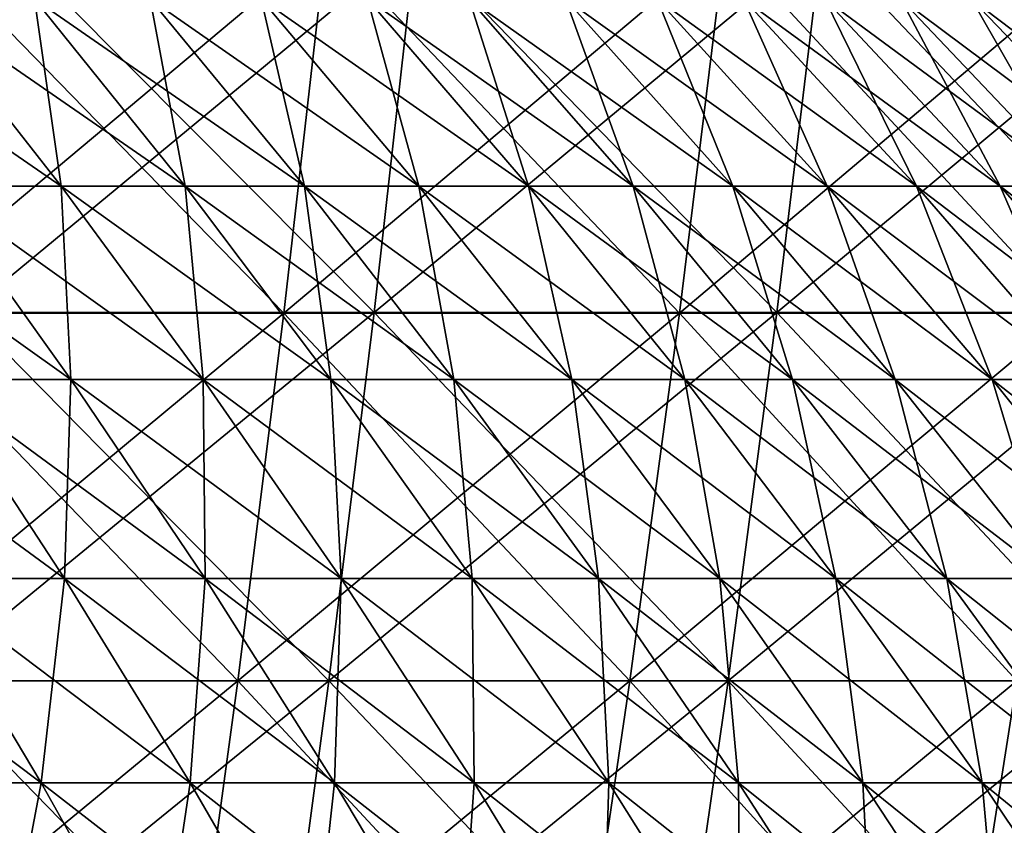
# Model space of a CAD drawing. Header units: millimetres. Extents: x -125 to 125, y -45 to 4025.
# Tile 704 of 755: x 40 to 48, y 3982 to 3989. Entities that reach past the tile are written whole.
import ezdxf

# ---------------------------------------------------------------- set-up
doc = ezdxf.new("R2010")
doc.units = ezdxf.units.MM
doc.header["$LTSCALE"] = 6.999206
for name, color, linetype in [('21', 7, 'CONTINUOUS'), ('22', 7, 'CONTINUOUS'), ('23', 7, 'CONTINUOUS'), ('24', 7, 'CONTINUOUS'), ('26', 7, 'CONTINUOUS'), ('27', 7, 'CONTINUOUS')]:
    doc.layers.add(name, color=color, linetype=linetype)

msp = doc.modelspace()

# ---------------------------------------------------------------- linework, layer by layer
at = {"layer": '21', "color": 7, "linetype": 'CONTINUOUS'}
for points in [[(39.5064, 3986.3304, 112.1111), (42.9402, 3986.3304, 110.8413), (39.8297, 3989.4591, 113.0285), (39.5064, 3986.3304, 112.1111)], [(39.8297, 3989.4591, 113.0285), (42.9402, 3986.3304, 110.8413), (43.2915, 3989.4591, 111.7483), (39.8297, 3989.4591, 113.0285)], [(42.9402, 3986.3304, 110.8413), (46.3332, 3986.3304, 109.4664), (43.2915, 3989.4591, 111.7483), (42.9402, 3986.3304, 110.8413)], [(43.2915, 3989.4591, 111.7483), (46.3332, 3986.3304, 109.4664), (46.7123, 3989.4591, 110.3621), (43.2915, 3989.4591, 111.7483)], [(46.3332, 3986.3304, 109.4664), (49.6822, 3986.3304, 107.9877), (46.7123, 3989.4591, 110.3621), (46.3332, 3986.3304, 109.4664)], [(46.7123, 3989.4591, 110.3621), (49.6822, 3986.3304, 107.9877), (50.0887, 3989.4591, 108.8713), (46.7123, 3989.4591, 110.3621)], [(39.156, 3983.2282, 111.1167), (42.5593, 3983.2282, 109.8582), (39.5064, 3986.3304, 112.1111), (39.156, 3983.2282, 111.1167)], [(39.5064, 3986.3304, 112.1111), (42.5593, 3983.2282, 109.8582), (42.9402, 3986.3304, 110.8413), (39.5064, 3986.3304, 112.1111)], [(42.5593, 3983.2282, 109.8582), (45.9222, 3983.2282, 108.4955), (42.9402, 3986.3304, 110.8413), (42.5593, 3983.2282, 109.8582)], [(42.9402, 3986.3304, 110.8413), (45.9222, 3983.2282, 108.4955), (46.3332, 3986.3304, 109.4664), (42.9402, 3986.3304, 110.8413)], [(45.9222, 3983.2282, 108.4955), (49.2415, 3983.2282, 107.0299), (46.3332, 3986.3304, 109.4664), (45.9222, 3983.2282, 108.4955)], [(46.3332, 3986.3304, 109.4664), (49.2415, 3983.2282, 107.0299), (49.6822, 3986.3304, 107.9877), (46.3332, 3986.3304, 109.4664)], [(38.7787, 3980.1548, 110.046), (42.1492, 3980.1548, 108.7996), (39.156, 3983.2282, 111.1167), (38.7787, 3980.1548, 110.046)], [(39.156, 3983.2282, 111.1167), (42.1492, 3980.1548, 108.7996), (42.5593, 3983.2282, 109.8582), (39.156, 3983.2282, 111.1167)], [(42.1492, 3980.1548, 108.7996), (45.4797, 3980.1548, 107.45), (42.5593, 3983.2282, 109.8582), (42.1492, 3980.1548, 108.7996)], [(42.5593, 3983.2282, 109.8582), (45.4797, 3980.1548, 107.45), (45.9222, 3983.2282, 108.4955), (42.5593, 3983.2282, 109.8582)], [(45.4797, 3980.1548, 107.45), (48.7671, 3980.1548, 105.9985), (45.9222, 3983.2282, 108.4955), (45.4797, 3980.1548, 107.45)], [(45.9222, 3983.2282, 108.4955), (48.7671, 3980.1548, 105.9985), (49.2415, 3983.2282, 107.0299), (45.9222, 3983.2282, 108.4955)]]:
    msp.add_3dface(points, dxfattribs=at)
at = {"layer": '22', "color": 7, "linetype": 'CONTINUOUS'}
for points in [[(42.9402, 3986.3304, -110.8413), (39.5064, 3986.3304, -112.1111), (43.2915, 3989.4591, -111.7483), (42.9402, 3986.3304, -110.8413)], [(43.2915, 3989.4591, -111.7483), (39.5064, 3986.3304, -112.1111), (39.8297, 3989.4591, -113.0285), (43.2915, 3989.4591, -111.7483)], [(46.3332, 3986.3304, -109.4664), (42.9402, 3986.3304, -110.8413), (46.7123, 3989.4591, -110.3621), (46.3332, 3986.3304, -109.4664)], [(46.7123, 3989.4591, -110.3621), (42.9402, 3986.3304, -110.8413), (43.2915, 3989.4591, -111.7483), (46.7123, 3989.4591, -110.3621)], [(49.6822, 3986.3304, -107.9877), (46.3332, 3986.3304, -109.4664), (50.0887, 3989.4591, -108.8713), (49.6822, 3986.3304, -107.9877)], [(50.0887, 3989.4591, -108.8713), (46.3332, 3986.3304, -109.4664), (46.7123, 3989.4591, -110.3621), (50.0887, 3989.4591, -108.8713)], [(42.5593, 3983.2282, -109.8582), (39.156, 3983.2282, -111.1167), (42.9402, 3986.3304, -110.8413), (42.5593, 3983.2282, -109.8582)], [(42.9402, 3986.3304, -110.8413), (39.156, 3983.2282, -111.1167), (39.5064, 3986.3304, -112.1111), (42.9402, 3986.3304, -110.8413)], [(45.9222, 3983.2282, -108.4955), (42.5593, 3983.2282, -109.8582), (46.3332, 3986.3304, -109.4664), (45.9222, 3983.2282, -108.4955)], [(46.3332, 3986.3304, -109.4664), (42.5593, 3983.2282, -109.8582), (42.9402, 3986.3304, -110.8413), (46.3332, 3986.3304, -109.4664)], [(49.2415, 3983.2282, -107.0299), (45.9222, 3983.2282, -108.4955), (49.6822, 3986.3304, -107.9877), (49.2415, 3983.2282, -107.0299)], [(49.6822, 3986.3304, -107.9877), (45.9222, 3983.2282, -108.4955), (46.3332, 3986.3304, -109.4664), (49.6822, 3986.3304, -107.9877)], [(42.1492, 3980.1548, -108.7996), (38.7787, 3980.1548, -110.046), (42.5593, 3983.2282, -109.8582), (42.1492, 3980.1548, -108.7996)], [(42.5593, 3983.2282, -109.8582), (38.7787, 3980.1548, -110.046), (39.156, 3983.2282, -111.1167), (42.5593, 3983.2282, -109.8582)], [(45.4797, 3980.1548, -107.45), (42.1492, 3980.1548, -108.7996), (45.9222, 3983.2282, -108.4955), (45.4797, 3980.1548, -107.45)], [(45.9222, 3983.2282, -108.4955), (42.1492, 3980.1548, -108.7996), (42.5593, 3983.2282, -109.8582), (45.9222, 3983.2282, -108.4955)], [(48.7671, 3980.1548, -105.9985), (45.4797, 3980.1548, -107.45), (49.2415, 3983.2282, -107.0299), (48.7671, 3980.1548, -105.9985)], [(49.2415, 3983.2282, -107.0299), (45.4797, 3980.1548, -107.45), (45.9222, 3983.2282, -108.4955), (49.2415, 3983.2282, -107.0299)]]:
    msp.add_3dface(points, dxfattribs=at)
at = {"layer": '23', "color": 7, "linetype": 'CONTINUOUS'}
for points in [[(38.8062, 3986.3251, -110.1241), (42.1791, 3986.3251, -108.8769), (39.1351, 3989.451, -111.0572), (38.8062, 3986.3251, -110.1241)], [(39.1351, 3989.451, -111.0572), (42.1791, 3986.3251, -108.8769), (42.5365, 3989.451, -109.7994), (39.1351, 3989.451, -111.0572)], [(42.1791, 3986.3251, -108.8769), (45.512, 3986.3251, -107.5263), (42.5365, 3989.451, -109.7994), (42.1791, 3986.3251, -108.8769)], [(42.5365, 3989.451, -109.7994), (45.512, 3986.3251, -107.5263), (45.8976, 3989.451, -108.4374), (42.5365, 3989.451, -109.7994)], [(45.512, 3986.3251, -107.5263), (48.8017, 3986.3251, -106.0738), (45.8976, 3989.451, -108.4374), (45.512, 3986.3251, -107.5263)], [(45.8976, 3989.451, -108.4374), (48.8017, 3986.3251, -106.0738), (49.2152, 3989.451, -106.9726), (45.8976, 3989.451, -108.4374)], [(38.4499, 3983.2267, -109.1128), (41.7918, 3983.2267, -107.877), (38.8062, 3986.3251, -110.1241), (38.4499, 3983.2267, -109.1128)], [(38.8062, 3986.3251, -110.1241), (41.7918, 3983.2267, -107.877), (42.1791, 3986.3251, -108.8769), (38.8062, 3986.3251, -110.1241)], [(41.7918, 3983.2267, -107.877), (45.094, 3983.2267, -106.5388), (42.1791, 3986.3251, -108.8769), (41.7918, 3983.2267, -107.877)], [(42.1791, 3986.3251, -108.8769), (45.094, 3983.2267, -106.5388), (45.512, 3986.3251, -107.5263), (42.1791, 3986.3251, -108.8769)], [(45.094, 3983.2267, -106.5388), (48.3535, 3983.2267, -105.0996), (45.512, 3986.3251, -107.5263), (45.094, 3983.2267, -106.5388)], [(45.512, 3986.3251, -107.5263), (48.3535, 3983.2267, -105.0996), (48.8017, 3986.3251, -106.0738), (45.512, 3986.3251, -107.5263)], [(38.0662, 3980.158, -108.0239), (41.3747, 3980.158, -106.8004), (38.4499, 3983.2267, -109.1128), (38.0662, 3980.158, -108.0239)], [(38.4499, 3983.2267, -109.1128), (41.3747, 3980.158, -106.8004), (41.7918, 3983.2267, -107.877), (38.4499, 3983.2267, -109.1128)], [(41.3747, 3980.158, -106.8004), (44.644, 3980.158, -105.4756), (41.7918, 3983.2267, -107.877), (41.3747, 3980.158, -106.8004)], [(41.7918, 3983.2267, -107.877), (44.644, 3980.158, -105.4756), (45.094, 3983.2267, -106.5388), (41.7918, 3983.2267, -107.877)], [(44.644, 3980.158, -105.4756), (47.871, 3980.158, -104.0508), (45.094, 3983.2267, -106.5388), (44.644, 3980.158, -105.4756)], [(45.094, 3983.2267, -106.5388), (47.871, 3980.158, -104.0508), (48.3535, 3983.2267, -105.0996), (45.094, 3983.2267, -106.5388)], [(47.871, 3980.158, -104.0508), (51.0525, 3980.158, -102.5272), (48.3535, 3983.2267, -105.0996), (47.871, 3980.158, -104.0508)]]:
    msp.add_3dface(points, dxfattribs=at)
at = {"layer": '24', "color": 7, "linetype": 'CONTINUOUS'}
for points in [[(42.1791, 3986.3251, 108.8769), (38.8062, 3986.3251, 110.1241), (42.5365, 3989.451, 109.7994), (42.1791, 3986.3251, 108.8769)], [(42.5365, 3989.451, 109.7994), (38.8062, 3986.3251, 110.1241), (39.1351, 3989.451, 111.0572), (42.5365, 3989.451, 109.7994)], [(45.512, 3986.3251, 107.5263), (42.1791, 3986.3251, 108.8769), (45.8976, 3989.451, 108.4374), (45.512, 3986.3251, 107.5263)], [(45.8976, 3989.451, 108.4374), (42.1791, 3986.3251, 108.8769), (42.5365, 3989.451, 109.7994), (45.8976, 3989.451, 108.4374)], [(48.8017, 3986.3251, 106.0738), (45.512, 3986.3251, 107.5263), (49.2152, 3989.451, 106.9726), (48.8017, 3986.3251, 106.0738)], [(49.2152, 3989.451, 106.9726), (45.512, 3986.3251, 107.5263), (45.8976, 3989.451, 108.4374), (49.2152, 3989.451, 106.9726)], [(41.7918, 3983.2267, 107.877), (38.4499, 3983.2267, 109.1128), (42.1791, 3986.3251, 108.8769), (41.7918, 3983.2267, 107.877)], [(42.1791, 3986.3251, 108.8769), (38.4499, 3983.2267, 109.1128), (38.8062, 3986.3251, 110.1241), (42.1791, 3986.3251, 108.8769)], [(45.094, 3983.2267, 106.5388), (41.7918, 3983.2267, 107.877), (45.512, 3986.3251, 107.5263), (45.094, 3983.2267, 106.5388)], [(45.512, 3986.3251, 107.5263), (41.7918, 3983.2267, 107.877), (42.1791, 3986.3251, 108.8769), (45.512, 3986.3251, 107.5263)], [(48.3535, 3983.2267, 105.0996), (45.094, 3983.2267, 106.5388), (48.8017, 3986.3251, 106.0738), (48.3535, 3983.2267, 105.0996)], [(48.8017, 3986.3251, 106.0738), (45.094, 3983.2267, 106.5388), (45.512, 3986.3251, 107.5263), (48.8017, 3986.3251, 106.0738)], [(41.3747, 3980.158, 106.8004), (38.0662, 3980.158, 108.0239), (41.7918, 3983.2267, 107.877), (41.3747, 3980.158, 106.8004)], [(41.7918, 3983.2267, 107.877), (38.0662, 3980.158, 108.0239), (38.4499, 3983.2267, 109.1128), (41.7918, 3983.2267, 107.877)], [(44.644, 3980.158, 105.4756), (41.3747, 3980.158, 106.8004), (45.094, 3983.2267, 106.5388), (44.644, 3980.158, 105.4756)], [(45.094, 3983.2267, 106.5388), (41.3747, 3980.158, 106.8004), (41.7918, 3983.2267, 107.877), (45.094, 3983.2267, 106.5388)], [(47.871, 3980.158, 104.0508), (44.644, 3980.158, 105.4756), (48.3535, 3983.2267, 105.0996), (47.871, 3980.158, 104.0508)], [(48.3535, 3983.2267, 105.0996), (44.644, 3980.158, 105.4756), (45.094, 3983.2267, 106.5388), (48.3535, 3983.2267, 105.0996)], [(51.0525, 3980.158, 102.5272), (47.871, 3980.158, 104.0508), (51.5671, 3983.2267, 103.5607), (51.0525, 3980.158, 102.5272)], [(51.5671, 3983.2267, 103.5607), (47.871, 3980.158, 104.0508), (48.3535, 3983.2267, 105.0996), (51.5671, 3983.2267, 103.5607)]]:
    msp.add_3dface(points, dxfattribs=at)
at = {"layer": '26', "color": 7, "linetype": 'CONTINUOUS'}
for points in [[(39.2215, 3987.3929, 35.7551), (40.3039, 3987.3929, 34.5303), (38.0195, 3988.9733, 34.6594), (39.2215, 3987.3929, 35.7551)], [(38.0195, 3988.9733, 34.6594), (40.3039, 3987.3929, 34.5303), (39.0688, 3988.9733, 33.4721), (38.0195, 3988.9733, 34.6594)], [(40.3039, 3987.3929, 34.5303), (41.3482, 3987.3929, 33.2728), (39.0688, 3988.9733, 33.4721), (40.3039, 3987.3929, 34.5303)], [(39.0688, 3988.9733, 33.4721), (41.3482, 3987.3929, 33.2728), (40.0811, 3988.9733, 32.2531), (39.0688, 3988.9733, 33.4721)], [(41.3482, 3987.3929, 33.2728), (42.3532, 3987.3929, 31.9837), (40.0811, 3988.9733, 32.2531), (41.3482, 3987.3929, 33.2728)], [(40.0811, 3988.9733, 32.2531), (42.3532, 3987.3929, 31.9837), (41.0553, 3988.9733, 31.0035), (40.0811, 3988.9733, 32.2531)], [(42.3532, 3987.3929, 31.9837), (43.3181, 3987.3929, 30.6642), (41.0553, 3988.9733, 31.0035), (42.3532, 3987.3929, 31.9837)], [(41.0553, 3988.9733, 31.0035), (43.3181, 3987.3929, 30.6642), (41.9906, 3988.9733, 29.7245), (41.0553, 3988.9733, 31.0035)], [(43.3181, 3987.3929, 30.6642), (44.2418, 3987.3929, 29.3157), (41.9906, 3988.9733, 29.7245), (43.3181, 3987.3929, 30.6642)], [(41.9906, 3988.9733, 29.7245), (44.2418, 3987.3929, 29.3157), (42.886, 3988.9733, 28.4173), (41.9906, 3988.9733, 29.7245)], [(44.2418, 3987.3929, 29.3157), (45.1236, 3987.3929, 27.9394), (42.886, 3988.9733, 28.4173), (44.2418, 3987.3929, 29.3157)], [(42.886, 3988.9733, 28.4173), (45.1236, 3987.3929, 27.9394), (43.7408, 3988.9733, 27.0832), (42.886, 3988.9733, 28.4173)], [(45.1236, 3987.3929, 27.9394), (45.9626, 3987.3929, 26.5365), (43.7408, 3988.9733, 27.0832), (45.1236, 3987.3929, 27.9394)], [(43.7408, 3988.9733, 27.0832), (45.9626, 3987.3929, 26.5365), (44.5541, 3988.9733, 25.7233), (43.7408, 3988.9733, 27.0832)], [(45.9626, 3987.3929, 26.5365), (46.758, 3987.3929, 25.1085), (44.5541, 3988.9733, 25.7233), (45.9626, 3987.3929, 26.5365)], [(44.5541, 3988.9733, 25.7233), (46.758, 3987.3929, 25.1085), (45.3251, 3988.9733, 24.3391), (44.5541, 3988.9733, 25.7233)], [(46.758, 3987.3929, 25.1085), (47.509, 3987.3929, 23.6567), (45.3251, 3988.9733, 24.3391), (46.758, 3987.3929, 25.1085)], [(45.3251, 3988.9733, 24.3391), (47.509, 3987.3929, 23.6567), (46.0531, 3988.9733, 22.9317), (45.3251, 3988.9733, 24.3391)], [(47.509, 3987.3929, 23.6567), (48.215, 3987.3929, 22.1824), (46.0531, 3988.9733, 22.9317), (47.509, 3987.3929, 23.6567)], [(46.0531, 3988.9733, 22.9317), (48.215, 3987.3929, 22.1824), (46.7375, 3988.9733, 21.5027), (46.0531, 3988.9733, 22.9317)], [(48.215, 3987.3929, 22.1824), (48.8753, 3987.3929, 20.6871), (46.7375, 3988.9733, 21.5027), (48.215, 3987.3929, 22.1824)], [(46.7375, 3988.9733, 21.5027), (48.8753, 3987.3929, 20.6871), (47.3775, 3988.9733, 20.0532), (46.7375, 3988.9733, 21.5027)], [(48.8753, 3987.3929, 20.6871), (49.4891, 3987.3929, 19.1722), (47.3775, 3988.9733, 20.0532), (48.8753, 3987.3929, 20.6871)], [(47.3775, 3988.9733, 20.0532), (49.4891, 3987.3929, 19.1722), (47.9726, 3988.9733, 18.5847), (47.3775, 3988.9733, 20.0532)], [(49.4891, 3987.3929, 19.1722), (50.0561, 3987.3929, 17.6391), (47.9726, 3988.9733, 18.5847), (49.4891, 3987.3929, 19.1722)], [(47.9726, 3988.9733, 18.5847), (50.0561, 3987.3929, 17.6391), (48.5221, 3988.9733, 17.0985), (47.9726, 3988.9733, 18.5847)], [(39.2346, 3985.7641, 38.0444), (40.3875, 3985.7641, 36.8181), (38.1018, 3987.3929, 36.9459), (39.2346, 3985.7641, 38.0444)], [(38.1018, 3987.3929, 36.9459), (40.3875, 3985.7641, 36.8181), (39.2215, 3987.3929, 35.7551), (38.1018, 3987.3929, 36.9459)], [(40.3875, 3985.7641, 36.8181), (41.5022, 3985.7641, 35.5569), (39.2215, 3987.3929, 35.7551), (40.3875, 3985.7641, 36.8181)], [(39.2215, 3987.3929, 35.7551), (41.5022, 3985.7641, 35.5569), (40.3039, 3987.3929, 34.5303), (39.2215, 3987.3929, 35.7551)], [(41.5022, 3985.7641, 35.5569), (42.5775, 3985.7641, 34.262), (40.3039, 3987.3929, 34.5303), (41.5022, 3985.7641, 35.5569)], [(40.3039, 3987.3929, 34.5303), (42.5775, 3985.7641, 34.262), (41.3482, 3987.3929, 33.2728), (40.3039, 3987.3929, 34.5303)], [(42.5775, 3985.7641, 34.262), (43.6124, 3985.7641, 32.9345), (41.3482, 3987.3929, 33.2728), (42.5775, 3985.7641, 34.262)], [(41.3482, 3987.3929, 33.2728), (43.6124, 3985.7641, 32.9345), (42.3532, 3987.3929, 31.9837), (41.3482, 3987.3929, 33.2728)], [(43.6124, 3985.7641, 32.9345), (44.6059, 3985.7641, 31.5759), (42.3532, 3987.3929, 31.9837), (43.6124, 3985.7641, 32.9345)], [(42.3532, 3987.3929, 31.9837), (44.6059, 3985.7641, 31.5759), (43.3181, 3987.3929, 30.6642), (42.3532, 3987.3929, 31.9837)], [(44.6059, 3985.7641, 31.5759), (45.5571, 3985.7641, 30.1873), (43.3181, 3987.3929, 30.6642), (44.6059, 3985.7641, 31.5759)], [(43.3181, 3987.3929, 30.6642), (45.5571, 3985.7641, 30.1873), (44.2418, 3987.3929, 29.3157), (43.3181, 3987.3929, 30.6642)], [(45.5571, 3985.7641, 30.1873), (46.4652, 3985.7641, 28.77), (44.2418, 3987.3929, 29.3157), (45.5571, 3985.7641, 30.1873)], [(44.2418, 3987.3929, 29.3157), (46.4652, 3985.7641, 28.77), (45.1236, 3987.3929, 27.9394), (44.2418, 3987.3929, 29.3157)], [(46.4652, 3985.7641, 28.77), (47.3291, 3985.7641, 27.3255), (45.1236, 3987.3929, 27.9394), (46.4652, 3985.7641, 28.77)], [(45.1236, 3987.3929, 27.9394), (47.3291, 3985.7641, 27.3255), (45.9626, 3987.3929, 26.5365), (45.1236, 3987.3929, 27.9394)], [(47.3291, 3985.7641, 27.3255), (48.1481, 3985.7641, 25.855), (45.9626, 3987.3929, 26.5365), (47.3291, 3985.7641, 27.3255)], [(45.9626, 3987.3929, 26.5365), (48.1481, 3985.7641, 25.855), (46.758, 3987.3929, 25.1085), (45.9626, 3987.3929, 26.5365)], [(48.1481, 3985.7641, 25.855), (48.9215, 3985.7641, 24.36), (46.758, 3987.3929, 25.1085), (48.1481, 3985.7641, 25.855)], [(46.758, 3987.3929, 25.1085), (48.9215, 3985.7641, 24.36), (47.509, 3987.3929, 23.6567), (46.758, 3987.3929, 25.1085)], [(48.9215, 3985.7641, 24.36), (49.6485, 3985.7641, 22.8419), (47.509, 3987.3929, 23.6567), (48.9215, 3985.7641, 24.36)], [(47.509, 3987.3929, 23.6567), (49.6485, 3985.7641, 22.8419), (48.215, 3987.3929, 22.1824), (47.509, 3987.3929, 23.6567)], [(49.6485, 3985.7641, 22.8419), (50.3283, 3985.7641, 21.3022), (48.215, 3987.3929, 22.1824), (49.6485, 3985.7641, 22.8419)], [(48.215, 3987.3929, 22.1824), (50.3283, 3985.7641, 21.3022), (48.8753, 3987.3929, 20.6871), (48.215, 3987.3929, 22.1824)], [(39.108, 3984.0884, 40.3315), (40.3315, 3984.0884, 39.108), (38.0444, 3985.7641, 39.2346), (39.108, 3984.0884, 40.3315)], [(38.0444, 3985.7641, 39.2346), (40.3315, 3984.0884, 39.108), (39.2346, 3985.7641, 38.0444), (38.0444, 3985.7641, 39.2346)], [(40.3315, 3984.0884, 39.108), (41.5167, 3984.0884, 37.8474), (39.2346, 3985.7641, 38.0444), (40.3315, 3984.0884, 39.108)], [(39.2346, 3985.7641, 38.0444), (41.5167, 3984.0884, 37.8474), (40.3875, 3985.7641, 36.8181), (39.2346, 3985.7641, 38.0444)], [(41.5167, 3984.0884, 37.8474), (42.6625, 3984.0884, 36.551), (40.3875, 3985.7641, 36.8181), (41.5167, 3984.0884, 37.8474)], [(40.3875, 3985.7641, 36.8181), (42.6625, 3984.0884, 36.551), (41.5022, 3985.7641, 35.5569), (40.3875, 3985.7641, 36.8181)], [(42.6625, 3984.0884, 36.551), (43.7679, 3984.0884, 35.2199), (41.5022, 3985.7641, 35.5569), (42.6625, 3984.0884, 36.551)], [(41.5022, 3985.7641, 35.5569), (43.7679, 3984.0884, 35.2199), (42.5775, 3985.7641, 34.262), (41.5022, 3985.7641, 35.5569)], [(43.7679, 3984.0884, 35.2199), (44.8317, 3984.0884, 33.8553), (42.5775, 3985.7641, 34.262), (43.7679, 3984.0884, 35.2199)], [(42.5775, 3985.7641, 34.262), (44.8317, 3984.0884, 33.8553), (43.6124, 3985.7641, 32.9345), (42.5775, 3985.7641, 34.262)], [(44.8317, 3984.0884, 33.8553), (45.853, 3984.0884, 32.4587), (43.6124, 3985.7641, 32.9345), (44.8317, 3984.0884, 33.8553)], [(43.6124, 3985.7641, 32.9345), (45.853, 3984.0884, 32.4587), (44.6059, 3985.7641, 31.5759), (43.6124, 3985.7641, 32.9345)], [(45.853, 3984.0884, 32.4587), (46.8308, 3984.0884, 31.0312), (44.6059, 3985.7641, 31.5759), (45.853, 3984.0884, 32.4587)], [(44.6059, 3985.7641, 31.5759), (46.8308, 3984.0884, 31.0312), (45.5571, 3985.7641, 30.1873), (44.6059, 3985.7641, 31.5759)], [(46.8308, 3984.0884, 31.0312), (47.7642, 3984.0884, 29.5744), (45.5571, 3985.7641, 30.1873), (46.8308, 3984.0884, 31.0312)], [(45.5571, 3985.7641, 30.1873), (47.7642, 3984.0884, 29.5744), (46.4652, 3985.7641, 28.77), (45.5571, 3985.7641, 30.1873)], [(47.7642, 3984.0884, 29.5744), (48.6523, 3984.0884, 28.0894), (46.4652, 3985.7641, 28.77), (47.7642, 3984.0884, 29.5744)], [(46.4652, 3985.7641, 28.77), (48.6523, 3984.0884, 28.0894), (47.3291, 3985.7641, 27.3255), (46.4652, 3985.7641, 28.77)], [(48.6523, 3984.0884, 28.0894), (49.4943, 3984.0884, 26.5779), (47.3291, 3985.7641, 27.3255), (48.6523, 3984.0884, 28.0894)], [(47.3291, 3985.7641, 27.3255), (49.4943, 3984.0884, 26.5779), (48.1481, 3985.7641, 25.855), (47.3291, 3985.7641, 27.3255)], [(49.4943, 3984.0884, 26.5779), (50.2892, 3984.0884, 25.0411), (48.1481, 3985.7641, 25.855), (49.4943, 3984.0884, 26.5779)], [(48.1481, 3985.7641, 25.855), (50.2892, 3984.0884, 25.0411), (48.9215, 3985.7641, 24.36), (48.1481, 3985.7641, 25.855)], [(38.8422, 3982.3672, 42.6079), (40.1359, 3982.3672, 41.3915), (37.8474, 3984.0884, 41.5167), (38.8422, 3982.3672, 42.6079)], [(37.8474, 3984.0884, 41.5167), (40.1359, 3982.3672, 41.3915), (39.108, 3984.0884, 40.3315), (37.8474, 3984.0884, 41.5167)], [(40.1359, 3982.3672, 41.3915), (41.3915, 3982.3672, 40.1359), (39.108, 3984.0884, 40.3315), (40.1359, 3982.3672, 41.3915)], [(39.108, 3984.0884, 40.3315), (41.3915, 3982.3672, 40.1359), (40.3315, 3984.0884, 39.108), (39.108, 3984.0884, 40.3315)], [(41.3915, 3982.3672, 40.1359), (42.6079, 3982.3672, 38.8422), (40.3315, 3984.0884, 39.108), (41.3915, 3982.3672, 40.1359)], [(40.3315, 3984.0884, 39.108), (42.6079, 3982.3672, 38.8422), (41.5167, 3984.0884, 37.8474), (40.3315, 3984.0884, 39.108)], [(42.6079, 3982.3672, 38.8422), (43.7838, 3982.3672, 37.5117), (41.5167, 3984.0884, 37.8474), (42.6079, 3982.3672, 38.8422)], [(41.5167, 3984.0884, 37.8474), (43.7838, 3982.3672, 37.5117), (42.6625, 3984.0884, 36.551), (41.5167, 3984.0884, 37.8474)], [(43.7838, 3982.3672, 37.5117), (44.9182, 3982.3672, 36.1455), (42.6625, 3984.0884, 36.551), (43.7838, 3982.3672, 37.5117)], [(42.6625, 3984.0884, 36.551), (44.9182, 3982.3672, 36.1455), (43.7679, 3984.0884, 35.2199), (42.6625, 3984.0884, 36.551)], [(44.9182, 3982.3672, 36.1455), (46.01, 3982.3672, 34.7451), (43.7679, 3984.0884, 35.2199), (44.9182, 3982.3672, 36.1455)], [(43.7679, 3984.0884, 35.2199), (46.01, 3982.3672, 34.7451), (44.8317, 3984.0884, 33.8553), (43.7679, 3984.0884, 35.2199)], [(46.01, 3982.3672, 34.7451), (47.0582, 3982.3672, 33.3118), (44.8317, 3984.0884, 33.8553), (46.01, 3982.3672, 34.7451)], [(44.8317, 3984.0884, 33.8553), (47.0582, 3982.3672, 33.3118), (45.853, 3984.0884, 32.4587), (44.8317, 3984.0884, 33.8553)], [(47.0582, 3982.3672, 33.3118), (48.0617, 3982.3672, 31.8468), (45.853, 3984.0884, 32.4587), (47.0582, 3982.3672, 33.3118)], [(45.853, 3984.0884, 32.4587), (48.0617, 3982.3672, 31.8468), (46.8308, 3984.0884, 31.0312), (45.853, 3984.0884, 32.4587)], [(48.0617, 3982.3672, 31.8468), (49.0196, 3982.3672, 30.3517), (46.8308, 3984.0884, 31.0312), (48.0617, 3982.3672, 31.8468)], [(46.8308, 3984.0884, 31.0312), (49.0196, 3982.3672, 30.3517), (47.7642, 3984.0884, 29.5744), (46.8308, 3984.0884, 31.0312)], [(49.0196, 3982.3672, 30.3517), (49.931, 3982.3672, 28.8277), (47.7642, 3984.0884, 29.5744), (49.0196, 3982.3672, 30.3517)], [(47.7642, 3984.0884, 29.5744), (49.931, 3982.3672, 28.8277), (48.6523, 3984.0884, 28.0894), (47.7642, 3984.0884, 29.5744)], [(39.8014, 3980.6022, 43.6601), (41.1271, 3980.6022, 42.4137), (38.8422, 3982.3672, 42.6079), (39.8014, 3980.6022, 43.6601)], [(38.8422, 3982.3672, 42.6079), (41.1271, 3980.6022, 42.4137), (40.1359, 3982.3672, 41.3915), (38.8422, 3982.3672, 42.6079)], [(41.1271, 3980.6022, 42.4137), (42.4137, 3980.6022, 41.1271), (40.1359, 3982.3672, 41.3915), (41.1271, 3980.6022, 42.4137)], [(40.1359, 3982.3672, 41.3915), (42.4137, 3980.6022, 41.1271), (41.3915, 3982.3672, 40.1359), (40.1359, 3982.3672, 41.3915)], [(42.4137, 3980.6022, 41.1271), (43.6601, 3980.6022, 39.8014), (41.3915, 3982.3672, 40.1359), (42.4137, 3980.6022, 41.1271)], [(41.3915, 3982.3672, 40.1359), (43.6601, 3980.6022, 39.8014), (42.6079, 3982.3672, 38.8422), (41.3915, 3982.3672, 40.1359)], [(43.6601, 3980.6022, 39.8014), (44.8651, 3980.6022, 38.438), (42.6079, 3982.3672, 38.8422), (43.6601, 3980.6022, 39.8014)], [(42.6079, 3982.3672, 38.8422), (44.8651, 3980.6022, 38.438), (43.7838, 3982.3672, 37.5117), (42.6079, 3982.3672, 38.8422)], [(44.8651, 3980.6022, 38.438), (46.0275, 3980.6022, 37.0382), (43.7838, 3982.3672, 37.5117), (44.8651, 3980.6022, 38.438)], [(43.7838, 3982.3672, 37.5117), (46.0275, 3980.6022, 37.0382), (44.9182, 3982.3672, 36.1455), (43.7838, 3982.3672, 37.5117)], [(46.0275, 3980.6022, 37.0382), (47.1463, 3980.6022, 35.6032), (44.9182, 3982.3672, 36.1455), (46.0275, 3980.6022, 37.0382)], [(44.9182, 3982.3672, 36.1455), (47.1463, 3980.6022, 35.6032), (46.01, 3982.3672, 34.7451), (44.9182, 3982.3672, 36.1455)], [(47.1463, 3980.6022, 35.6032), (48.2203, 3980.6022, 34.1344), (46.01, 3982.3672, 34.7451), (47.1463, 3980.6022, 35.6032)], [(46.01, 3982.3672, 34.7451), (48.2203, 3980.6022, 34.1344), (47.0582, 3982.3672, 33.3118), (46.01, 3982.3672, 34.7451)], [(48.2203, 3980.6022, 34.1344), (49.2486, 3980.6022, 32.6333), (47.0582, 3982.3672, 33.3118), (48.2203, 3980.6022, 34.1344)], [(47.0582, 3982.3672, 33.3118), (49.2486, 3980.6022, 32.6333), (48.0617, 3982.3672, 31.8468), (47.0582, 3982.3672, 33.3118)], [(49.2486, 3980.6022, 32.6333), (50.2302, 3980.6022, 31.1012), (48.0617, 3982.3672, 31.8468), (49.2486, 3980.6022, 32.6333)], [(48.0617, 3982.3672, 31.8468), (50.2302, 3980.6022, 31.1012), (49.0196, 3982.3672, 30.3517), (48.0617, 3982.3672, 31.8468)]]:
    msp.add_3dface(points, dxfattribs=at)
at = {"layer": '27', "color": 7, "linetype": 'CONTINUOUS'}
for points in [[(40.3039, 3987.3929, -34.5303), (39.2215, 3987.3929, -35.7551), (39.0688, 3988.9733, -33.4721), (40.3039, 3987.3929, -34.5303)], [(40.0811, 3988.9733, -32.2531), (40.3039, 3987.3929, -34.5303), (39.0688, 3988.9733, -33.4721), (40.0811, 3988.9733, -32.2531)], [(41.3482, 3987.3929, -33.2728), (40.3039, 3987.3929, -34.5303), (40.0811, 3988.9733, -32.2531), (41.3482, 3987.3929, -33.2728)], [(41.0553, 3988.9733, -31.0035), (41.3482, 3987.3929, -33.2728), (40.0811, 3988.9733, -32.2531), (41.0553, 3988.9733, -31.0035)], [(42.3532, 3987.3929, -31.9837), (41.3482, 3987.3929, -33.2728), (41.0553, 3988.9733, -31.0035), (42.3532, 3987.3929, -31.9837)], [(41.9906, 3988.9733, -29.7245), (42.3532, 3987.3929, -31.9837), (41.0553, 3988.9733, -31.0035), (41.9906, 3988.9733, -29.7245)], [(43.3181, 3987.3929, -30.6642), (42.3532, 3987.3929, -31.9837), (41.9906, 3988.9733, -29.7245), (43.3181, 3987.3929, -30.6642)], [(42.886, 3988.9733, -28.4173), (43.3181, 3987.3929, -30.6642), (41.9906, 3988.9733, -29.7245), (42.886, 3988.9733, -28.4173)], [(44.2418, 3987.3929, -29.3157), (43.3181, 3987.3929, -30.6642), (42.886, 3988.9733, -28.4173), (44.2418, 3987.3929, -29.3157)], [(43.7408, 3988.9733, -27.0832), (44.2418, 3987.3929, -29.3157), (42.886, 3988.9733, -28.4173), (43.7408, 3988.9733, -27.0832)], [(45.1236, 3987.3929, -27.9394), (44.2418, 3987.3929, -29.3157), (43.7408, 3988.9733, -27.0832), (45.1236, 3987.3929, -27.9394)], [(44.5541, 3988.9733, -25.7233), (45.1236, 3987.3929, -27.9394), (43.7408, 3988.9733, -27.0832), (44.5541, 3988.9733, -25.7233)], [(45.9626, 3987.3929, -26.5365), (45.1236, 3987.3929, -27.9394), (44.5541, 3988.9733, -25.7233), (45.9626, 3987.3929, -26.5365)], [(45.3251, 3988.9733, -24.3391), (45.9626, 3987.3929, -26.5365), (44.5541, 3988.9733, -25.7233), (45.3251, 3988.9733, -24.3391)], [(46.758, 3987.3929, -25.1085), (45.9626, 3987.3929, -26.5365), (45.3251, 3988.9733, -24.3391), (46.758, 3987.3929, -25.1085)], [(46.0531, 3988.9733, -22.9317), (46.758, 3987.3929, -25.1085), (45.3251, 3988.9733, -24.3391), (46.0531, 3988.9733, -22.9317)], [(47.509, 3987.3929, -23.6567), (46.758, 3987.3929, -25.1085), (46.0531, 3988.9733, -22.9317), (47.509, 3987.3929, -23.6567)], [(46.7375, 3988.9733, -21.5027), (47.509, 3987.3929, -23.6567), (46.0531, 3988.9733, -22.9317), (46.7375, 3988.9733, -21.5027)], [(48.215, 3987.3929, -22.1824), (47.509, 3987.3929, -23.6567), (46.7375, 3988.9733, -21.5027), (48.215, 3987.3929, -22.1824)], [(47.3775, 3988.9733, -20.0532), (48.215, 3987.3929, -22.1824), (46.7375, 3988.9733, -21.5027), (47.3775, 3988.9733, -20.0532)], [(48.8753, 3987.3929, -20.6871), (48.215, 3987.3929, -22.1824), (47.3775, 3988.9733, -20.0532), (48.8753, 3987.3929, -20.6871)], [(47.9726, 3988.9733, -18.5847), (48.8753, 3987.3929, -20.6871), (47.3775, 3988.9733, -20.0532), (47.9726, 3988.9733, -18.5847)], [(49.4891, 3987.3929, -19.1722), (48.8753, 3987.3929, -20.6871), (47.9726, 3988.9733, -18.5847), (49.4891, 3987.3929, -19.1722)], [(48.5221, 3988.9733, -17.0985), (49.4891, 3987.3929, -19.1722), (47.9726, 3988.9733, -18.5847), (48.5221, 3988.9733, -17.0985)], [(40.3875, 3985.7641, -36.8181), (39.2346, 3985.7641, -38.0444), (39.2215, 3987.3929, -35.7551), (40.3875, 3985.7641, -36.8181)], [(40.3039, 3987.3929, -34.5303), (40.3875, 3985.7641, -36.8181), (39.2215, 3987.3929, -35.7551), (40.3039, 3987.3929, -34.5303)], [(41.5022, 3985.7641, -35.5569), (40.3875, 3985.7641, -36.8181), (40.3039, 3987.3929, -34.5303), (41.5022, 3985.7641, -35.5569)], [(41.3482, 3987.3929, -33.2728), (41.5022, 3985.7641, -35.5569), (40.3039, 3987.3929, -34.5303), (41.3482, 3987.3929, -33.2728)], [(42.5775, 3985.7641, -34.262), (41.5022, 3985.7641, -35.5569), (41.3482, 3987.3929, -33.2728), (42.5775, 3985.7641, -34.262)], [(42.3532, 3987.3929, -31.9837), (42.5775, 3985.7641, -34.262), (41.3482, 3987.3929, -33.2728), (42.3532, 3987.3929, -31.9837)], [(43.6124, 3985.7641, -32.9345), (42.5775, 3985.7641, -34.262), (42.3532, 3987.3929, -31.9837), (43.6124, 3985.7641, -32.9345)], [(43.3181, 3987.3929, -30.6642), (43.6124, 3985.7641, -32.9345), (42.3532, 3987.3929, -31.9837), (43.3181, 3987.3929, -30.6642)], [(44.6059, 3985.7641, -31.5759), (43.6124, 3985.7641, -32.9345), (43.3181, 3987.3929, -30.6642), (44.6059, 3985.7641, -31.5759)], [(44.2418, 3987.3929, -29.3157), (44.6059, 3985.7641, -31.5759), (43.3181, 3987.3929, -30.6642), (44.2418, 3987.3929, -29.3157)], [(45.5571, 3985.7641, -30.1873), (44.6059, 3985.7641, -31.5759), (44.2418, 3987.3929, -29.3157), (45.5571, 3985.7641, -30.1873)], [(45.1236, 3987.3929, -27.9394), (45.5571, 3985.7641, -30.1873), (44.2418, 3987.3929, -29.3157), (45.1236, 3987.3929, -27.9394)], [(46.4652, 3985.7641, -28.77), (45.5571, 3985.7641, -30.1873), (45.1236, 3987.3929, -27.9394), (46.4652, 3985.7641, -28.77)], [(45.9626, 3987.3929, -26.5365), (46.4652, 3985.7641, -28.77), (45.1236, 3987.3929, -27.9394), (45.9626, 3987.3929, -26.5365)], [(47.3291, 3985.7641, -27.3255), (46.4652, 3985.7641, -28.77), (45.9626, 3987.3929, -26.5365), (47.3291, 3985.7641, -27.3255)], [(46.758, 3987.3929, -25.1085), (47.3291, 3985.7641, -27.3255), (45.9626, 3987.3929, -26.5365), (46.758, 3987.3929, -25.1085)], [(48.1481, 3985.7641, -25.855), (47.3291, 3985.7641, -27.3255), (46.758, 3987.3929, -25.1085), (48.1481, 3985.7641, -25.855)], [(47.509, 3987.3929, -23.6567), (48.1481, 3985.7641, -25.855), (46.758, 3987.3929, -25.1085), (47.509, 3987.3929, -23.6567)], [(48.9215, 3985.7641, -24.36), (48.1481, 3985.7641, -25.855), (47.509, 3987.3929, -23.6567), (48.9215, 3985.7641, -24.36)], [(48.215, 3987.3929, -22.1824), (48.9215, 3985.7641, -24.36), (47.509, 3987.3929, -23.6567), (48.215, 3987.3929, -22.1824)], [(49.6485, 3985.7641, -22.8419), (48.9215, 3985.7641, -24.36), (48.215, 3987.3929, -22.1824), (49.6485, 3985.7641, -22.8419)], [(48.8753, 3987.3929, -20.6871), (49.6485, 3985.7641, -22.8419), (48.215, 3987.3929, -22.1824), (48.8753, 3987.3929, -20.6871)], [(40.3315, 3984.0884, -39.108), (39.108, 3984.0884, -40.3315), (39.2346, 3985.7641, -38.0444), (40.3315, 3984.0884, -39.108)], [(40.3875, 3985.7641, -36.8181), (40.3315, 3984.0884, -39.108), (39.2346, 3985.7641, -38.0444), (40.3875, 3985.7641, -36.8181)], [(41.5167, 3984.0884, -37.8474), (40.3315, 3984.0884, -39.108), (40.3875, 3985.7641, -36.8181), (41.5167, 3984.0884, -37.8474)], [(41.5022, 3985.7641, -35.5569), (41.5167, 3984.0884, -37.8474), (40.3875, 3985.7641, -36.8181), (41.5022, 3985.7641, -35.5569)], [(42.6625, 3984.0884, -36.551), (41.5167, 3984.0884, -37.8474), (41.5022, 3985.7641, -35.5569), (42.6625, 3984.0884, -36.551)], [(42.5775, 3985.7641, -34.262), (42.6625, 3984.0884, -36.551), (41.5022, 3985.7641, -35.5569), (42.5775, 3985.7641, -34.262)], [(43.7679, 3984.0884, -35.2199), (42.6625, 3984.0884, -36.551), (42.5775, 3985.7641, -34.262), (43.7679, 3984.0884, -35.2199)], [(43.6124, 3985.7641, -32.9345), (43.7679, 3984.0884, -35.2199), (42.5775, 3985.7641, -34.262), (43.6124, 3985.7641, -32.9345)], [(44.8317, 3984.0884, -33.8553), (43.7679, 3984.0884, -35.2199), (43.6124, 3985.7641, -32.9345), (44.8317, 3984.0884, -33.8553)], [(44.6059, 3985.7641, -31.5759), (44.8317, 3984.0884, -33.8553), (43.6124, 3985.7641, -32.9345), (44.6059, 3985.7641, -31.5759)], [(45.853, 3984.0884, -32.4587), (44.8317, 3984.0884, -33.8553), (44.6059, 3985.7641, -31.5759), (45.853, 3984.0884, -32.4587)], [(45.5571, 3985.7641, -30.1873), (45.853, 3984.0884, -32.4587), (44.6059, 3985.7641, -31.5759), (45.5571, 3985.7641, -30.1873)], [(46.8308, 3984.0884, -31.0312), (45.853, 3984.0884, -32.4587), (45.5571, 3985.7641, -30.1873), (46.8308, 3984.0884, -31.0312)], [(46.4652, 3985.7641, -28.77), (46.8308, 3984.0884, -31.0312), (45.5571, 3985.7641, -30.1873), (46.4652, 3985.7641, -28.77)], [(47.7642, 3984.0884, -29.5744), (46.8308, 3984.0884, -31.0312), (46.4652, 3985.7641, -28.77), (47.7642, 3984.0884, -29.5744)], [(47.3291, 3985.7641, -27.3255), (47.7642, 3984.0884, -29.5744), (46.4652, 3985.7641, -28.77), (47.3291, 3985.7641, -27.3255)], [(48.6523, 3984.0884, -28.0894), (47.7642, 3984.0884, -29.5744), (47.3291, 3985.7641, -27.3255), (48.6523, 3984.0884, -28.0894)], [(48.1481, 3985.7641, -25.855), (48.6523, 3984.0884, -28.0894), (47.3291, 3985.7641, -27.3255), (48.1481, 3985.7641, -25.855)], [(49.4943, 3984.0884, -26.5779), (48.6523, 3984.0884, -28.0894), (48.1481, 3985.7641, -25.855), (49.4943, 3984.0884, -26.5779)], [(48.9215, 3985.7641, -24.36), (49.4943, 3984.0884, -26.5779), (48.1481, 3985.7641, -25.855), (48.9215, 3985.7641, -24.36)], [(40.1359, 3982.3672, -41.3915), (38.8422, 3982.3672, -42.6079), (39.108, 3984.0884, -40.3315), (40.1359, 3982.3672, -41.3915)], [(40.3315, 3984.0884, -39.108), (40.1359, 3982.3672, -41.3915), (39.108, 3984.0884, -40.3315), (40.3315, 3984.0884, -39.108)], [(41.3915, 3982.3672, -40.1359), (40.1359, 3982.3672, -41.3915), (40.3315, 3984.0884, -39.108), (41.3915, 3982.3672, -40.1359)], [(41.5167, 3984.0884, -37.8474), (41.3915, 3982.3672, -40.1359), (40.3315, 3984.0884, -39.108), (41.5167, 3984.0884, -37.8474)], [(42.6079, 3982.3672, -38.8422), (41.3915, 3982.3672, -40.1359), (41.5167, 3984.0884, -37.8474), (42.6079, 3982.3672, -38.8422)], [(42.6625, 3984.0884, -36.551), (42.6079, 3982.3672, -38.8422), (41.5167, 3984.0884, -37.8474), (42.6625, 3984.0884, -36.551)], [(43.7838, 3982.3672, -37.5117), (42.6079, 3982.3672, -38.8422), (42.6625, 3984.0884, -36.551), (43.7838, 3982.3672, -37.5117)], [(43.7679, 3984.0884, -35.2199), (43.7838, 3982.3672, -37.5117), (42.6625, 3984.0884, -36.551), (43.7679, 3984.0884, -35.2199)], [(44.9182, 3982.3672, -36.1455), (43.7838, 3982.3672, -37.5117), (43.7679, 3984.0884, -35.2199), (44.9182, 3982.3672, -36.1455)], [(44.8317, 3984.0884, -33.8553), (44.9182, 3982.3672, -36.1455), (43.7679, 3984.0884, -35.2199), (44.8317, 3984.0884, -33.8553)], [(46.01, 3982.3672, -34.7451), (44.9182, 3982.3672, -36.1455), (44.8317, 3984.0884, -33.8553), (46.01, 3982.3672, -34.7451)], [(45.853, 3984.0884, -32.4587), (46.01, 3982.3672, -34.7451), (44.8317, 3984.0884, -33.8553), (45.853, 3984.0884, -32.4587)], [(47.0582, 3982.3672, -33.3118), (46.01, 3982.3672, -34.7451), (45.853, 3984.0884, -32.4587), (47.0582, 3982.3672, -33.3118)], [(46.8308, 3984.0884, -31.0312), (47.0582, 3982.3672, -33.3118), (45.853, 3984.0884, -32.4587), (46.8308, 3984.0884, -31.0312)], [(48.0617, 3982.3672, -31.8468), (47.0582, 3982.3672, -33.3118), (46.8308, 3984.0884, -31.0312), (48.0617, 3982.3672, -31.8468)], [(47.7642, 3984.0884, -29.5744), (48.0617, 3982.3672, -31.8468), (46.8308, 3984.0884, -31.0312), (47.7642, 3984.0884, -29.5744)], [(49.0196, 3982.3672, -30.3517), (48.0617, 3982.3672, -31.8468), (47.7642, 3984.0884, -29.5744), (49.0196, 3982.3672, -30.3517)], [(48.6523, 3984.0884, -28.0894), (49.0196, 3982.3672, -30.3517), (47.7642, 3984.0884, -29.5744), (48.6523, 3984.0884, -28.0894)], [(40.1359, 3982.3672, -41.3915), (39.8014, 3980.6022, -43.6601), (38.8422, 3982.3672, -42.6079), (40.1359, 3982.3672, -41.3915)], [(41.1271, 3980.6022, -42.4137), (39.8014, 3980.6022, -43.6601), (40.1359, 3982.3672, -41.3915), (41.1271, 3980.6022, -42.4137)], [(41.3915, 3982.3672, -40.1359), (41.1271, 3980.6022, -42.4137), (40.1359, 3982.3672, -41.3915), (41.3915, 3982.3672, -40.1359)], [(42.4137, 3980.6022, -41.1271), (41.1271, 3980.6022, -42.4137), (41.3915, 3982.3672, -40.1359), (42.4137, 3980.6022, -41.1271)], [(42.6079, 3982.3672, -38.8422), (42.4137, 3980.6022, -41.1271), (41.3915, 3982.3672, -40.1359), (42.6079, 3982.3672, -38.8422)], [(43.6601, 3980.6022, -39.8014), (42.4137, 3980.6022, -41.1271), (42.6079, 3982.3672, -38.8422), (43.6601, 3980.6022, -39.8014)], [(43.7838, 3982.3672, -37.5117), (43.6601, 3980.6022, -39.8014), (42.6079, 3982.3672, -38.8422), (43.7838, 3982.3672, -37.5117)], [(44.8651, 3980.6022, -38.438), (43.6601, 3980.6022, -39.8014), (43.7838, 3982.3672, -37.5117), (44.8651, 3980.6022, -38.438)], [(44.9182, 3982.3672, -36.1455), (44.8651, 3980.6022, -38.438), (43.7838, 3982.3672, -37.5117), (44.9182, 3982.3672, -36.1455)], [(46.0275, 3980.6022, -37.0382), (44.8651, 3980.6022, -38.438), (44.9182, 3982.3672, -36.1455), (46.0275, 3980.6022, -37.0382)], [(46.01, 3982.3672, -34.7451), (46.0275, 3980.6022, -37.0382), (44.9182, 3982.3672, -36.1455), (46.01, 3982.3672, -34.7451)], [(47.1463, 3980.6022, -35.6032), (46.0275, 3980.6022, -37.0382), (46.01, 3982.3672, -34.7451), (47.1463, 3980.6022, -35.6032)], [(47.0582, 3982.3672, -33.3118), (47.1463, 3980.6022, -35.6032), (46.01, 3982.3672, -34.7451), (47.0582, 3982.3672, -33.3118)], [(48.2203, 3980.6022, -34.1344), (47.1463, 3980.6022, -35.6032), (47.0582, 3982.3672, -33.3118), (48.2203, 3980.6022, -34.1344)], [(48.0617, 3982.3672, -31.8468), (48.2203, 3980.6022, -34.1344), (47.0582, 3982.3672, -33.3118), (48.0617, 3982.3672, -31.8468)], [(49.2486, 3980.6022, -32.6333), (48.2203, 3980.6022, -34.1344), (48.0617, 3982.3672, -31.8468), (49.2486, 3980.6022, -32.6333)], [(49.0196, 3982.3672, -30.3517), (49.2486, 3980.6022, -32.6333), (48.0617, 3982.3672, -31.8468), (49.0196, 3982.3672, -30.3517)]]:
    msp.add_3dface(points, dxfattribs=at)

doc.saveas('drawing.dxf')
